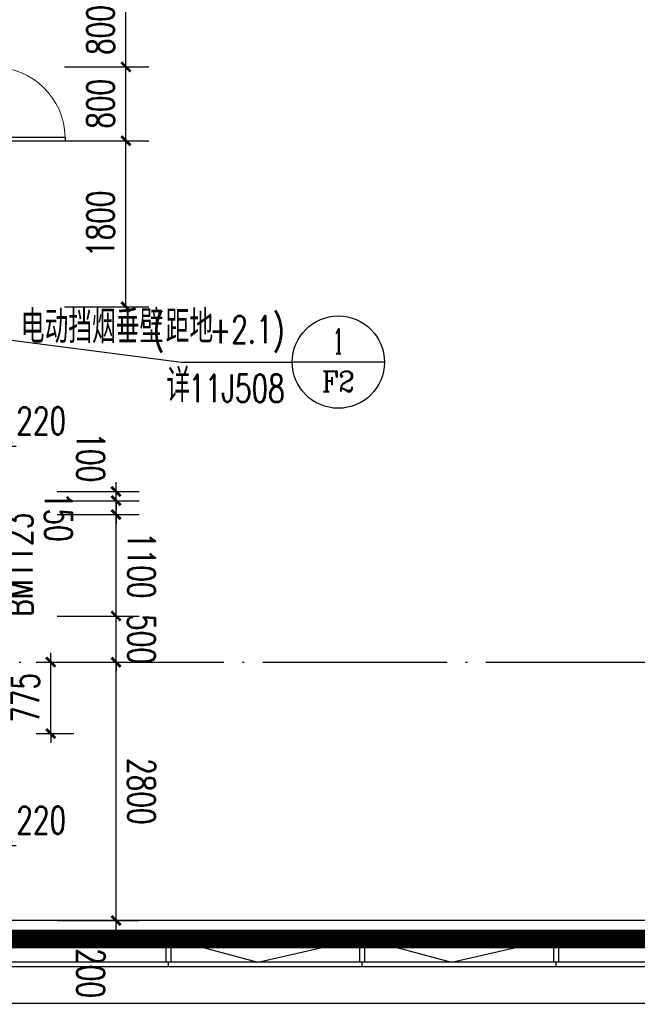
# Model space of a CAD drawing. Extents: x 797781 to 1255204, y 21234 to 1024248.
# Tile 446 of 656: x 955794 to 962488, y 468935 to 479605. Entities that reach past the tile are written whole.
import ezdxf
from ezdxf.enums import TextEntityAlignment as Align

# ---------------------------------------------------------------- set-up
doc = ezdxf.new("R2010")
doc.units = 0
doc.header["$LTSCALE"] = 1000
doc.header["$MEASUREMENT"] = 0
doc.linetypes.add('230303生产综合楼-平面图_t8$0$DOTE', pattern=[2.42, 2, -0.2, 0.02, -0.2])
doc.linetypes.add('__DASH', pattern=[0.35, 0.25, -0.1])
for name, color, linetype in [('230303生产综合楼-平面图_t8$0$3T_WOOD', 21, 'Continuous'), ('230303生产综合楼-平面图_t8$0$CURTWALL', 4, 'Continuous'), ('230303生产综合楼-平面图_t8$0$DIM_IDEN', 3, 'Continuous'), ('230303生产综合楼-平面图_t8$0$DOOR_FIRE', 4, 'Continuous'), ('230303生产综合楼-平面图_t8$0$DOTE', 1, '230303生产综合楼-平面图_t8$0$DOTE'), ('230303生产综合楼-平面图_t8$0$PUB_DIM', 3, 'Continuous'), ('230303生产综合楼-平面图_t8$0$PUB_HATCH', 8, 'Continuous'), ('230303生产综合楼-平面图_t8$0$PUB_TEXT', 7, 'Continuous'), ('230303生产综合楼-平面图_t8$0$WINDOW_TEXT', 7, 'Continuous'), ('230303生产综合楼-平面图_t8$0$板洞', 6, 'Continuous'), ('230303生产综合楼-平面图_t8$0$看线', 115, 'Continuous'), ('DOOR_FIRE', 4, 'Continuous'), ('PUB_TEXT', 7, 'Continuous')]:
    doc.layers.add(name, color=color, linetype=linetype)
doc.styles.add('230303生产综合楼-平面图_t8$0$_TCH_DIM', font='SIMPLEX', dxfattribs={"bigfont": 'GBCBIG'})
doc.styles.add('230303生产综合楼-平面图_T8$0$_TCH_DIM_T3', font='SIMPLEX', dxfattribs={"width": 0.705882, "bigfont": 'GBCBIG'})
doc.styles.add('230303生产综合楼-平面图_t8$0$_TCH_LABEL', font='COMPLEX', dxfattribs={"bigfont": 'GBCBIG'})
doc.styles.add('230303生产综合楼-平面图_t8$0$_TCH_WINDOW', font='SIMPLEX', dxfattribs={"height": 3.5, "bigfont": 'GBCBIG'})
doc.dimstyles.new('230303生产综合楼-平面图_T8$0$_TCH_ARCH&&100', dxfattribs={"dimtxt": 297.5, "dimasz": 100, "dimexe": 250, "dimexo": 300, "dimgap": 126.25, "dimtad": 1, "dimdec": 0, "dimzin": 0, "dimdsep": 46, "dimtxsty": '230303生产综合楼-平面图_T8$0$_TCH_DIM_T3', "dimblk": '230303生产综合楼-平面图_t8$0$_ArchTick', "dimcen": 0.09, "dimclrt": 7, "dimazin": 2, "dimtfac": 1, "dimtdec": 0, "dimtix": 1, "dimtmove": 2, "dimatfit": 3, "dimfxl": 1, "dimtolj": 1, "dimtzin": 0, "dimarcsym": 0})

# ---------------------------------------------------------------- blocks, each defined once
blk = doc.blocks.new('AQ4-5')
at = {"color": 6, "linetype": '__DASH', "ltscale": 4, "const_width": 200}
blk.add_lwpolyline([(1130261, 464963), (1130261, 461963), (1062726, 461963), (1037542, 464574)], dxfattribs=at)
blk = doc.blocks.new('230303生产综合楼-平面图_t8$0$_ArchTick')
at = {"color": 0, "linetype": 'ByBlock', "const_width": 0.3}
blk.add_lwpolyline([(-0.5, -0.5), (0.5, 0.5)], dxfattribs=at)
blk = doc.blocks.new('*D6321')
at = {"layer": '230303生产综合楼-平面图_t8$0$PUB_DIM', "color": 0, "lineweight": -2, "transparency": 16777216}
for p, q in [((1083611, 265600), (1083611, 265700)), ((1083451, 265600), (1083861, 265600)), ((1083611, 264825), (1083611, 265600)), ((1083451, 264825), (1083861, 264825)), ((1083611, 264825), (1083611, 264725))]:
    blk.add_line(p, q, dxfattribs=at)
at = {"layer": 'Defpoints', "color": 0, "transparency": 16777216}
for p in [(1083151, 265600), (1083611, 265600), (1083151, 264825)]:
    blk.add_point(p, dxfattribs=at)
at = {"layer": '230303生产综合楼-平面图_t8$0$PUB_DIM', "color": 0, "lineweight": -2, "transparency": 16777216, "xscale": 100, "yscale": 100, "zscale": 100}
for p, rotation in [((1083611, 265600), 270), ((1083611, 264825), 90)]:
    blk.add_blockref('230303生产综合楼-平面图_t8$0$_ArchTick', p, dxfattribs=dict(at, rotation=rotation))
at = {"layer": '230303生产综合楼-平面图_t8$0$PUB_DIM', "color": 7, "transparency": 16777216, "insert": (1083336, 265212), "char_height": 297.5, "attachment_point": 5, "rotation": 90, "style": '230303生产综合楼-平面图_T8$0$_TCH_DIM_T3'}
blk.add_mtext('\\A1;775', dxfattribs=at)
blk = doc.blocks.new('230303生产综合楼-平面图_t8$0$3WLGJ')
at = {"layer": '230303生产综合楼-平面图_t8$0$3T_WOOD'}
for points in [[(1080791, 172272), (1080741, 172272), (1080741, 172522), (1080791, 172522)], [(1082891, 172272), (1082841, 172272), (1082841, 172522), (1082891, 172522)], [(1084991, 172272), (1084941, 172272), (1084941, 172522), (1084991, 172522)]]:
    blk.add_lwpolyline(points, close=True, dxfattribs=at)
for points in [[(1080766, 172222), (1080766, 172272)], [(1082866, 172222), (1082866, 172272)], [(1084966, 172222), (1084966, 172272)]]:
    blk.add_lwpolyline(points, dxfattribs=at)
blk = doc.blocks.new('$DorLib2D$00000001')
for p, q in [((0.45, 0.975), (0.5, 0.975)), ((0.45, 0), (0.45, 0.975)), ((0.5, 0), (0.5, 0.975)), ((0.5, 0), (0.45, 0))]:
    blk.add_line(p, q)
at = {"lineweight": 13}
blk.add_arc((0.475, 0), 0.975, 91.4693, 180, dxfattribs=at)
blk = doc.blocks.new('*D6229')
at = {"layer": '230303生产综合楼-平面图_t8$0$PUB_DIM', "color": 0, "lineweight": -2, "transparency": 16777216}
for p, q in [((782821, 180599), (783736, 180599)), ((783486, 178799), (783486, 180599)), ((782821, 178799), (783736, 178799))]:
    blk.add_line(p, q, dxfattribs=at)
at = {"layer": 'Defpoints', "color": 0, "transparency": 16777216}
for p in [(782521, 180599), (783486, 180599), (782521, 178799)]:
    blk.add_point(p, dxfattribs=at)
at = {"layer": '230303生产综合楼-平面图_t8$0$PUB_DIM', "color": 0, "lineweight": -2, "transparency": 16777216, "xscale": 100, "yscale": 100, "zscale": 100}
for p, rotation in [((783486, 180599), 90), ((783486, 178799), 270)]:
    blk.add_blockref('230303生产综合楼-平面图_t8$0$_ArchTick', p, dxfattribs=dict(at, rotation=rotation))
at = {"layer": '230303生产综合楼-平面图_t8$0$PUB_DIM', "color": 7, "transparency": 16777216, "insert": (783211, 179699), "char_height": 297.5, "attachment_point": 5, "rotation": 90, "style": '230303生产综合楼-平面图_T8$0$_TCH_DIM_T3'}
blk.add_mtext('\\A1;1800', dxfattribs=at)
blk = doc.blocks.new('*D6230')
at = {"layer": '230303生产综合楼-平面图_t8$0$PUB_DIM', "color": 0, "lineweight": -2, "transparency": 16777216}
for p, q in [((782821, 181399), (783736, 181399)), ((783486, 180599), (783486, 181399)), ((782821, 180599), (783736, 180599))]:
    blk.add_line(p, q, dxfattribs=at)
at = {"layer": 'Defpoints', "color": 0, "transparency": 16777216}
for p in [(782521, 181399), (783486, 181399), (782521, 180599)]:
    blk.add_point(p, dxfattribs=at)
at = {"layer": '230303生产综合楼-平面图_t8$0$PUB_DIM', "color": 0, "lineweight": -2, "transparency": 16777216, "xscale": 100, "yscale": 100, "zscale": 100}
for p, rotation in [((783486, 181399), 90), ((783486, 180599), 270)]:
    blk.add_blockref('230303生产综合楼-平面图_t8$0$_ArchTick', p, dxfattribs=dict(at, rotation=rotation))
at = {"layer": '230303生产综合楼-平面图_t8$0$PUB_DIM', "color": 7, "transparency": 16777216, "insert": (783211, 180999), "char_height": 297.5, "attachment_point": 5, "rotation": 90, "style": '230303生产综合楼-平面图_T8$0$_TCH_DIM_T3'}
blk.add_mtext('\\A1;800', dxfattribs=at)
blk = doc.blocks.new('*D6231')
at = {"layer": '230303生产综合楼-平面图_t8$0$PUB_DIM', "color": 0, "lineweight": -2, "transparency": 16777216}
for p, q in [((782821, 182199), (783736, 182199)), ((783486, 181399), (783486, 182199)), ((782821, 181399), (783736, 181399))]:
    blk.add_line(p, q, dxfattribs=at)
at = {"layer": 'Defpoints', "color": 0, "transparency": 16777216}
for p in [(782521, 182199), (783486, 182199), (782521, 181399)]:
    blk.add_point(p, dxfattribs=at)
at = {"layer": '230303生产综合楼-平面图_t8$0$PUB_DIM', "color": 0, "lineweight": -2, "transparency": 16777216, "xscale": 100, "yscale": 100, "zscale": 100}
for p, rotation in [((783486, 182199), 90), ((783486, 181399), 270)]:
    blk.add_blockref('230303生产综合楼-平面图_t8$0$_ArchTick', p, dxfattribs=dict(at, rotation=rotation))
at = {"layer": '230303生产综合楼-平面图_t8$0$PUB_DIM', "color": 7, "transparency": 16777216, "insert": (783211, 181799), "char_height": 297.5, "attachment_point": 5, "rotation": 90, "style": '230303生产综合楼-平面图_T8$0$_TCH_DIM_T3'}
blk.add_mtext('\\A1;800', dxfattribs=at)
blk = doc.blocks.new('*D1587')
at = {"layer": '230303生产综合楼-平面图_t8$0$PUB_DIM', "color": 0, "lineweight": -2, "transparency": 16777216}
for p, q in [((955438, 470993), (955438, 470406)), ((955658, 470993), (955658, 470406)), ((955438, 470656), (955338, 470656)), ((955438, 470656), (955658, 470656)), ((955658, 470656), (955758, 470656))]:
    blk.add_line(p, q, dxfattribs=at)
at = {"layer": 'Defpoints', "color": 0, "transparency": 16777216}
for p in [(955438, 471293), (955658, 471293), (955658, 470656)]:
    blk.add_point(p, dxfattribs=at)
at = {"layer": '230303生产综合楼-平面图_t8$0$PUB_DIM', "color": 0, "lineweight": -2, "transparency": 16777216, "xscale": 100, "yscale": 100, "zscale": 100}
blk.add_blockref('230303生产综合楼-平面图_t8$0$_ArchTick', (955438, 470656), dxfattribs=at)
at = {"layer": '230303生产综合楼-平面图_t8$0$PUB_DIM', "color": 0, "lineweight": -2, "transparency": 16777216, "xscale": 100, "yscale": 100, "zscale": 100, "rotation": 180}
blk.add_blockref('230303生产综合楼-平面图_t8$0$_ArchTick', (955658, 470656), dxfattribs=at)
at = {"layer": '230303生产综合楼-平面图_t8$0$PUB_DIM', "color": 7, "transparency": 16777216, "insert": (956028, 470931), "char_height": 297.5, "attachment_point": 5, "style": '230303生产综合楼-平面图_T8$0$_TCH_DIM_T3'}
blk.add_mtext('\\A1;220', dxfattribs=at)
blk = doc.blocks.new('*D1593')
at = {"layer": '230303生产综合楼-平面图_t8$0$PUB_DIM', "color": 0, "lineweight": -2, "transparency": 16777216}
for p, q in [((956201, 474493), (957089, 474493)), ((956839, 474493), (956839, 474593)), ((956839, 474393), (956839, 474493)), ((956201, 474393), (957089, 474393)), ((956839, 474393), (956839, 474293))]:
    blk.add_line(p, q, dxfattribs=at)
at = {"layer": 'Defpoints', "color": 0, "transparency": 16777216}
for p in [(955901, 474493), (956839, 474493), (955901, 474393)]:
    blk.add_point(p, dxfattribs=at)
at = {"layer": '230303生产综合楼-平面图_t8$0$PUB_DIM', "color": 0, "lineweight": -2, "transparency": 16777216, "xscale": 100, "yscale": 100, "zscale": 100}
for p, rotation in [((956839, 474493), 270.0032874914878), ((956839, 474393), 90.00328749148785)]:
    blk.add_blockref('230303生产综合楼-平面图_t8$0$_ArchTick', p, dxfattribs=dict(at, rotation=rotation))
at = {"layer": '230303生产综合楼-平面图_t8$0$PUB_DIM', "color": 7, "transparency": 16777216, "insert": (956564, 474863), "char_height": 297.5, "attachment_point": 5, "rotation": 270.0033, "style": '230303生产综合楼-平面图_T8$0$_TCH_DIM_T3'}
blk.add_mtext('\\A1;100', dxfattribs=at)
blk = doc.blocks.new('*D1594')
at = {"layer": '230303生产综合楼-平面图_t8$0$PUB_DIM', "color": 0, "lineweight": -2, "transparency": 16777216}
for p, q in [((956839, 474393), (956839, 474493)), ((956201, 474393), (957089, 474393)), ((956839, 474243), (956839, 474393)), ((956201, 474243), (957089, 474243)), ((956839, 474243), (956839, 474143))]:
    blk.add_line(p, q, dxfattribs=at)
at = {"layer": 'Defpoints', "color": 0, "transparency": 16777216}
for p in [(955901, 474393), (956839, 474393), (955901, 474243)]:
    blk.add_point(p, dxfattribs=at)
at = {"layer": '230303生产综合楼-平面图_t8$0$PUB_DIM', "color": 0, "lineweight": -2, "transparency": 16777216, "xscale": 100, "yscale": 100, "zscale": 100}
for p, rotation in [((956839, 474393), 270.0032874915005), ((956839, 474243), 90.00328749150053)]:
    blk.add_blockref('230303生产综合楼-平面图_t8$0$_ArchTick', p, dxfattribs=dict(at, rotation=rotation))
at = {"layer": '230303生产综合楼-平面图_t8$0$PUB_DIM', "color": 7, "transparency": 16777216, "insert": (956214, 474218), "char_height": 297.5, "attachment_point": 5, "rotation": 270.0033, "style": '230303生产综合楼-平面图_T8$0$_TCH_DIM_T3'}
blk.add_mtext('\\A1;150', dxfattribs=at)
blk = doc.blocks.new('*D1595')
at = {"layer": '230303生产综合楼-平面图_t8$0$PUB_DIM', "color": 0, "lineweight": -2, "transparency": 16777216}
for p, q in [((956201, 474243), (957089, 474243)), ((956839, 473143), (956839, 474243)), ((956201, 473143), (957089, 473143))]:
    blk.add_line(p, q, dxfattribs=at)
at = {"layer": 'Defpoints', "color": 0, "transparency": 16777216}
for p in [(955901, 474243), (956839, 474243), (955901, 473143)]:
    blk.add_point(p, dxfattribs=at)
at = {"layer": '230303生产综合楼-平面图_t8$0$PUB_DIM', "color": 0, "lineweight": -2, "transparency": 16777216, "xscale": 100, "yscale": 100, "zscale": 100}
for p, rotation in [((956839, 474243), 90.00328749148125), ((956839, 473143), 270.0032874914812)]:
    blk.add_blockref('230303生产综合楼-平面图_t8$0$_ArchTick', p, dxfattribs=dict(at, rotation=rotation))
at = {"layer": '230303生产综合楼-平面图_t8$0$PUB_DIM', "color": 7, "transparency": 16777216, "insert": (957114, 473693), "char_height": 297.5, "attachment_point": 5, "rotation": 270.0033, "style": '230303生产综合楼-平面图_T8$0$_TCH_DIM_T3'}
blk.add_mtext('\\A1;1100', dxfattribs=at)
blk = doc.blocks.new('*D1596')
at = {"layer": '230303生产综合楼-平面图_t8$0$PUB_DIM', "color": 0, "lineweight": -2, "transparency": 16777216}
for p, q in [((956839, 473143), (956839, 473243)), ((956201, 473143), (957089, 473143)), ((956839, 472643), (956839, 473143)), ((956202, 472643), (957089, 472643)), ((956839, 472643), (956839, 472543))]:
    blk.add_line(p, q, dxfattribs=at)
at = {"layer": 'Defpoints', "color": 0, "transparency": 16777216}
for p in [(955901, 473143), (956839, 473143), (955902, 472643)]:
    blk.add_point(p, dxfattribs=at)
at = {"layer": '230303生产综合楼-平面图_t8$0$PUB_DIM', "color": 0, "lineweight": -2, "transparency": 16777216, "xscale": 100, "yscale": 100, "zscale": 100}
for p, rotation in [((956839, 473143), 270.0032874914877), ((956839, 472643), 90.0032874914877)]:
    blk.add_blockref('230303生产综合楼-平面图_t8$0$_ArchTick', p, dxfattribs=dict(at, rotation=rotation))
at = {"layer": '230303生产综合楼-平面图_t8$0$PUB_DIM', "color": 7, "transparency": 16777216, "insert": (957114, 472893), "char_height": 297.5, "attachment_point": 5, "rotation": 270.0033, "style": '230303生产综合楼-平面图_T8$0$_TCH_DIM_T3'}
blk.add_mtext('\\A1;500', dxfattribs=at)
blk = doc.blocks.new('*D1597')
at = {"layer": '230303生产综合楼-平面图_t8$0$PUB_DIM', "color": 0, "lineweight": -2, "transparency": 16777216}
for p, q in [((956202, 472643), (957089, 472643)), ((956839, 469843), (956839, 472643)), ((956202, 469843), (957089, 469843))]:
    blk.add_line(p, q, dxfattribs=at)
at = {"layer": 'Defpoints', "color": 0, "transparency": 16777216}
for p in [(955902, 472643), (956839, 472643), (955902, 469843)]:
    blk.add_point(p, dxfattribs=at)
at = {"layer": '230303生产综合楼-平面图_t8$0$PUB_DIM', "color": 0, "lineweight": -2, "transparency": 16777216, "xscale": 100, "yscale": 100, "zscale": 100}
for p, rotation in [((956839, 472643), 90.00328749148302), ((956839, 469843), 270.003287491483)]:
    blk.add_blockref('230303生产综合楼-平面图_t8$0$_ArchTick', p, dxfattribs=dict(at, rotation=rotation))
at = {"layer": '230303生产综合楼-平面图_t8$0$PUB_DIM', "color": 7, "transparency": 16777216, "insert": (957114, 471243), "char_height": 297.5, "attachment_point": 5, "rotation": 270.0033, "style": '230303生产综合楼-平面图_T8$0$_TCH_DIM_T3'}
blk.add_mtext('\\A1;2800', dxfattribs=at)
blk = doc.blocks.new('*D1598')
at = {"layer": '230303生产综合楼-平面图_t8$0$PUB_DIM', "color": 0, "lineweight": -2, "transparency": 16777216}
for p, q in [((956839, 469843), (956839, 469943)), ((956202, 469843), (957089, 469843)), ((956839, 469643), (956839, 469843)), ((956202, 469643), (957089, 469643)), ((956839, 469643), (956839, 469543))]:
    blk.add_line(p, q, dxfattribs=at)
at = {"layer": 'Defpoints', "color": 0, "transparency": 16777216}
for p in [(955902, 469843), (956839, 469843), (955902, 469643)]:
    blk.add_point(p, dxfattribs=at)
at = {"layer": '230303生产综合楼-平面图_t8$0$PUB_DIM', "color": 0, "lineweight": -2, "transparency": 16777216, "xscale": 100, "yscale": 100, "zscale": 100}
for p, rotation in [((956839, 469843), 270.0032874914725), ((956839, 469643), 90.00328749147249)]:
    blk.add_blockref('230303生产综合楼-平面图_t8$0$_ArchTick', p, dxfattribs=dict(at, rotation=rotation))
at = {"layer": '230303生产综合楼-平面图_t8$0$PUB_DIM', "color": 7, "transparency": 16777216, "insert": (956564, 469273), "char_height": 297.5, "attachment_point": 5, "rotation": 270.0033, "style": '230303生产综合楼-平面图_T8$0$_TCH_DIM_T3'}
blk.add_mtext('\\A1;200', dxfattribs=at)
blk = doc.blocks.new('*D1611')
at = {"layer": '230303生产综合楼-平面图_t8$0$PUB_DIM', "color": 0, "lineweight": -2, "transparency": 16777216}
for p, q in [((955438, 474603), (955438, 475234)), ((955658, 474603), (955658, 475234)), ((955438, 474984), (955338, 474984)), ((955438, 474984), (955658, 474984)), ((955658, 474984), (955758, 474984))]:
    blk.add_line(p, q, dxfattribs=at)
at = {"layer": 'Defpoints', "color": 0, "transparency": 16777216}
for p in [(955658, 474984), (955438, 474303), (955658, 474303)]:
    blk.add_point(p, dxfattribs=at)
at = {"layer": '230303生产综合楼-平面图_t8$0$PUB_DIM', "color": 0, "lineweight": -2, "transparency": 16777216, "xscale": 100, "yscale": 100, "zscale": 100}
blk.add_blockref('230303生产综合楼-平面图_t8$0$_ArchTick', (955438, 474984), dxfattribs=at)
at = {"layer": '230303生产综合楼-平面图_t8$0$PUB_DIM', "color": 0, "lineweight": -2, "transparency": 16777216, "xscale": 100, "yscale": 100, "zscale": 100, "rotation": 180}
blk.add_blockref('230303生产综合楼-平面图_t8$0$_ArchTick', (955658, 474984), dxfattribs=at)
at = {"layer": '230303生产综合楼-平面图_t8$0$PUB_DIM', "color": 7, "transparency": 16777216, "insert": (956028, 475259), "char_height": 297.5, "attachment_point": 5, "style": '230303生产综合楼-平面图_T8$0$_TCH_DIM_T3'}
blk.add_mtext('\\A1;220', dxfattribs=at)
blk = doc.blocks.new('230303生产综合楼-平面图_t8$0$$DorLib2D$00000001')
for p, q in [((0.45, 0.975), (0.5, 0.975)), ((0.45, 0), (0.45, 0.975)), ((0.5, 0), (0.5, 0.975)), ((0.5, 0), (0.45, 0))]:
    blk.add_line(p, q)
at = {"lineweight": 13}
blk.add_arc((0.475, 0), 0.975, 91.46928, 180, dxfattribs=at)
blk = doc.blocks.new('230303生产综合楼-平面图_t8$0$4-XHS')
at = {"layer": '230303生产综合楼-平面图_t8$0$PUB_DIM'}
dim = blk.add_aligned_dim(p1=(1083150.8, 264824.5), p2=(1083150.8, 265599.5), distance=-459.8, dimstyle='230303生产综合楼-平面图_T8$0$_TCH_ARCH&&100', dxfattribs=at)
dim.commit()
dim.dimension.update_dxf_attribs({"geometry": '*D6321', "text_midpoint": (1083335.6, 265212)})
blk = doc.blocks.new('230303生产综合楼-平面图_t8$0$HXT-1')
at = {"layer": 'DOOR_FIRE', "xscale": 800, "yscale": 800, "zscale": 300, "rotation": 269.9999999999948}
blk.add_blockref('$DorLib2D$00000001', (782048.3, 180998.9), dxfattribs=at)
at = {"layer": '230303生产综合楼-平面图_t8$0$PUB_TEXT', "style": '230303生产综合楼-平面图_t8$0$_TCH_DIM'}
blk.add_text('梁下开洞', height=357.45, dxfattribs=at).set_placement((780482.2, 181143.1))
at = {"layer": '230303生产综合楼-平面图_t8$0$PUB_DIM'}
for p1, p2, picture, middle in [((782520.6, 181398.9), (782520.6, 182198.9), '*D6231', (783211.3, 181798.9)), ((782520.6, 180598.9), (782520.6, 181398.9), '*D6230', (783211.3, 180998.9)), ((782520.6, 178798.9), (782520.6, 180598.9), '*D6229', (783211.3, 179698.9))]:
    dim = blk.add_aligned_dim(p1=p1, p2=p2, distance=-965.7, dimstyle='230303生产综合楼-平面图_T8$0$_TCH_ARCH&&100', dxfattribs=at)
    dim.commit()
    dim.dimension.update_dxf_attribs({"geometry": picture, "text_midpoint": middle})

msp = doc.modelspace()

# ---------------------------------------------------------------- linework, layer by layer
at = {"layer": '230303生产综合楼-平面图_t8$0$CURTWALL'}
for points in [[(895858, 495426.4), (921708, 492743.2), (989558, 492743.2), (989558, 469343.2), (921708, 469343.2), (895858, 472023.1)], [(895908, 495370.9), (921705.4, 492693.2), (989508, 492693.2), (989508, 469393.2), (921710.6, 469393.2), (895908, 472068.2)], [(896158, 495093.7), (921692.5, 492443.2), (989258, 492443.2), (989258, 469643.2), (921723.5, 469643.2), (896158, 472293.6)]]:
    msp.add_lwpolyline(points, close=True, dxfattribs=at)
for points in [[(957433, 469643.2), (958374.8, 469393.2), (959483, 469643.2)], [(959533, 469643.2), (960474.8, 469393.2), (961583, 469643.2)]]:
    msp.add_lwpolyline(points, dxfattribs=at)
at = {"layer": '230303生产综合楼-平面图_t8$0$DIM_IDEN'}
for p, q in [((955681.2, 476135.3), (957549.7, 475894.6)), ((957549.7, 475894.6), (958748, 475894.6)), ((959748, 475894.6), (958748, 475894.6))]:
    msp.add_line(p, q, dxfattribs=at)
msp.add_circle((959248, 475894.6), 500, dxfattribs=at)
at = {"layer": '230303生产综合楼-平面图_t8$0$DOTE'}
msp.add_line((895508, 472643.2), (988908, 472643.2), dxfattribs=at)
at = {"layer": '230303生产综合楼-平面图_t8$0$PUB_HATCH', "color": 8}
msp.add_lwpolyline([(989058, 476443.2), (989058, 469843.2), (921733.9, 469843.2), (896358, 472473.9)], dxfattribs=at)
at = {"layer": '230303生产综合楼-平面图_t8$0$看线'}
msp.add_lwpolyline([(895458, 495870.7), (921394.7, 493143.2), (989958, 493143.2), (989958, 468943.2), (921321.3, 468943.2), (895458, 471663)], close=True, dxfattribs=at)

# ---------------------------------------------------------------- block references
for name, p in [('230303生产综合楼-平面图_t8$0$3WLGJ', (-123358.3, 297121.3)), ('AQ4-5', (-141003, 7679.8)), ('230303生产综合楼-平面图_t8$0$4-XHS', (-127479.6, 207043.7))]:
    msp.add_blockref(name, p)
at = {"layer": '230303生产综合楼-平面图_t8$0$DOOR_FIRE'}
ref = msp.add_blockref('230303生产综合楼-平面图_t8$0$$DorLib2D$00000001', (955548, 473693.2), dxfattribs=dict(at, xscale=1100, yscale=1100, zscale=220, rotation=90.00000000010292))
ref.add_attrib('A', 'BM1123', (955934.9, 473138.2), dxfattribs={"layer": '230303生产综合楼-平面图_t8$0$WINDOW_TEXT', "ltscale": 2, "height": 297.5, "rotation": 90, "style": '230303生产综合楼-平面图_t8$0$_TCH_WINDOW', "width": 0.705882})
at = {"layer": '230303生产综合楼-平面图_t8$0$板洞'}
msp.add_blockref('230303生产综合楼-平面图_t8$0$HXT-1', (173459.7, 297694.3), dxfattribs=at)

# ---------------------------------------------------------------- texts
at = {"layer": 'PUB_TEXT', "style": '230303生产综合楼-平面图_t8$0$_TCH_DIM'}
for s, height, p in [('电动挡烟垂壁', 357.45, (955806.7, 476098.8)), ('距地', 357.45, (957376.4, 476098.8)), ('详', 357.4, (957384.7, 475461.9))]:
    msp.add_text(s, height=height, dxfattribs=at).set_placement(p)
at = {"layer": 'PUB_TEXT', "style": '230303生产综合楼-平面图_t8$0$_TCH_DIM', "width": 0.705882}
for s, p in [('(', (957236.4, 476098.8)), ('+2.1)', (957853, 476098.8)), ('11J508', (957623, 475461.9))]:
    msp.add_text(s, height=297.5, dxfattribs=at).set_placement(p)
at = {"layer": 'PUB_TEXT', "style": '230303生产综合楼-平面图_t8$0$_TCH_LABEL'}
for s, height, p, p2 in [('1', 267.7, (959190.7, 475986.2), (959305.4, 475986.2)), ('F2', 219.66, (959070.2, 475575.9), (959425.9, 475575.9))]:
    msp.add_text(s, height=height, dxfattribs=at).set_placement(p, p2, align=Align.FIT)

# ---------------------------------------------------------------- dimensions: what is measured, and where the dimension line sits
at = {"layer": '230303生产综合楼-平面图_t8$0$PUB_DIM'}
for base, p1, p2, angle, picture, middle in [((955658, 474984), (955438, 474303.4), (955658, 474303.4), 0, '*D1611', (956028, 475259)), ((956838.6, 474493.3), (955901.4, 474393.2), (955901.4, 474493.2), 90.00329, '*D1593', (956563.5, 474863.2)), ((956838.6, 474393.3), (955901.4, 474243.2), (955901.4, 474393.2), 90.00329, '*D1594', (956213.6, 474218.2)), ((955658, 470655.6), (955438, 471293.2), (955658, 471293.2), 0, '*D1587', (956028, 470930.6)), ((956838.8, 469843.2), (955901.7, 469643.2), (955901.7, 469843.2), 90.00329, '*D1598', (956563.9, 469273.2))]:
    dim = msp.add_linear_dim(base=base, p1=p1, p2=p2, angle=angle, dimstyle='230303生产综合楼-平面图_T8$0$_TCH_ARCH&&100', dxfattribs=at)
    dim.commit()
    dim.dimension.update_dxf_attribs({"geometry": picture, "text_midpoint": middle, "dimtype": 161})
for p1, p2, picture, middle in [((955901.5, 473143.2), (955901.4, 474243.2), '*D1595', (957113.6, 473693.3)), ((955901.5, 472643.2), (955901.5, 473143.2), '*D1596', (957113.7, 472893.3)), ((955901.7, 469843.2), (955901.5, 472643.2), '*D1597', (957113.8, 471243.2))]:
    dim = msp.add_aligned_dim(p1=p1, p2=p2, distance=-937.2, dimstyle='230303生产综合楼-平面图_T8$0$_TCH_ARCH&&100', dxfattribs=at)
    dim.commit()
    dim.dimension.update_dxf_attribs({"geometry": picture, "text_midpoint": middle})

doc.saveas('drawing.dxf')
